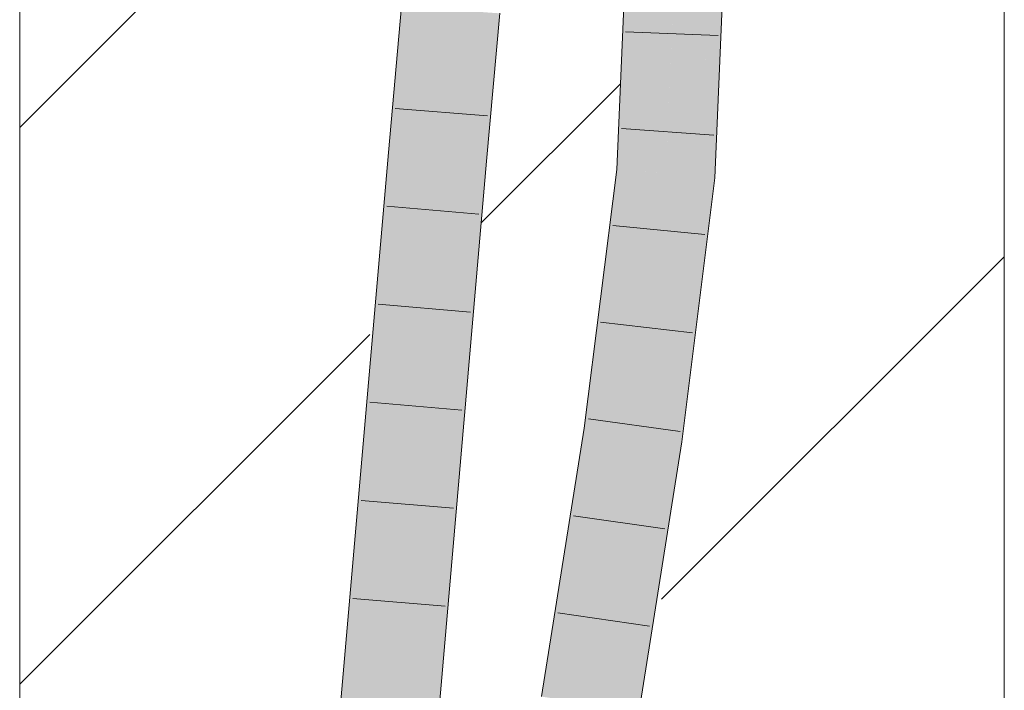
# Model space of a CAD drawing. Extents: x -620 to 3480, y 62 to 1112.
# Tile 269 of 288: x 199.9 to 202.4, y 940.85 to 942.55. Entities that reach past the tile are written whole.
import ezdxf
from ezdxf.lldxf.tags import DXFTag

# ---------------------------------------------------------------- set-up
doc = ezdxf.new("R2010")
doc.units = 0
doc.layers.get('0').update_dxf_attribs({"lineweight": 13})
doc.layers.add('E_Detail_Linie_Text_Bem', color=7, linetype='Continuous', lineweight=13)
for name, color, linetype, lineweight, true_color in [('E_Detail_Wandschraffur', 7, 'Continuous', 5, 0xc0c0c0), ('E_Leerrohr 25-A06GA2TQ8I', 7, 'Continuous', 9, 0xff8000), ('E_Leerrohr 25-Shading', 7, 'Continuous', 9, 0xff8000)]:
    doc.layers.add(name, color=color, linetype=linetype, lineweight=lineweight, true_color=true_color)
tags = doc.linetypes.add('fein_strichliert', pattern=[4, 1, -2, 1]).pattern_tags.tags
tags[8:9] = [DXFTag(74, 4), DXFTag(75, 0), DXFTag(340, '0'), DXFTag(46, 0.0), DXFTag(50, 0.0), DXFTag(44, 0.0), DXFTag(45, 0.0)]
tags[6:7] = [DXFTag(74, 4), DXFTag(75, 0), DXFTag(340, '0'), DXFTag(46, 0.0), DXFTag(50, 0.0), DXFTag(44, 0.0), DXFTag(45, 0.0)]
tags[4:5] = [DXFTag(74, 4), DXFTag(75, 0), DXFTag(340, '0'), DXFTag(46, 0.0), DXFTag(50, 0.0), DXFTag(44, 0.0), DXFTag(45, 0.0)]

# ---------------------------------------------------------------- blocks, each defined once
blk = doc.blocks.new('Shading-A06GA2BD8I', base_point=(267.5467, 773.509))
at = {"layer": 'E_Leerrohr 25-Shading', "color": 34, "true_color": 0xb05800}
for points in [[(201.4223, 942.1713), (201.4366, 942.7561), (201.4117, 942.1722)], [(201.4223, 942.1713), (201.4648, 942.7731), (201.4366, 942.7561), (201.4389, 942.7734)], [(201.4712, 942.7731), (201.4648, 942.7731), (201.4406, 942.1697), (201.4223, 942.1713)], [(201.4619, 942.5903), (201.4406, 942.1697), (201.4739, 942.7726), (201.4481, 942.1691)], [(201.6653, 942.2578), (201.6507, 942.7715), (201.644, 942.1523), (201.6411, 942.5469)], [(201.6507, 942.7715), (201.6653, 942.2578), (201.6524, 942.7715)], [(201.6653, 942.2578), (201.6873, 942.7712), (201.6524, 942.7715)], [(200.8335, 942.2147), (200.8529, 942.245), (200.8651, 942.5865), (200.8663, 942.4435)], [(200.8335, 942.2147), (200.8651, 942.5865), (200.8473, 942.3881)], [(200.8759, 942.5857), (200.8651, 942.5865), (200.8663, 942.4435)], [(200.8678, 942.2682), (200.8941, 942.5844), (200.8663, 942.4435), (200.8759, 942.5857)], [(200.9016, 942.5839), (200.8941, 942.5844), (200.8683, 942.2117), (200.8678, 942.2682)], [(201.0809, 942.571), (201.0779, 942.5713), (201.0585, 942.1952), (201.0444, 942.1964)], [(201.0809, 942.571), (201.0585, 942.1952), (201.071, 942.3278)], [(201.0585, 942.1952), (201.0809, 942.1932), (201.0937, 942.5701), (201.1145, 942.5687)], [(201.0937, 942.5701), (201.0809, 942.571), (201.071, 942.3278)], [(201.6411, 942.5469), (201.6243, 942.154), (201.644, 942.1523)], [(200.8529, 942.245), (200.8678, 942.2682), (200.8663, 942.4435)], [(200.8473, 942.3881), (200.8318, 942.2149), (200.8335, 942.2147)], [(200.8632, 942.2122), (200.8678, 942.2682), (200.8507, 942.2133), (200.8529, 942.245)], [(200.8683, 942.2117), (200.8678, 942.2682), (200.8632, 942.2122)], [(201.6653, 942.2578), (201.644, 942.1523), (201.6608, 942.1508)], [(200.8529, 942.245), (200.8335, 942.2147), (200.8507, 942.2133)], [(200.8318, 942.2149), (200.5233, 938.6468), (200.8335, 942.2147), (200.5571, 938.6442)], [(200.8335, 942.2147), (200.5571, 938.6442), (200.793, 941.3411), (200.5598, 938.6439)], [(200.8507, 942.2133), (200.8335, 942.2147), (200.793, 941.3411)], [(200.8632, 942.2122), (200.8507, 942.2133), (200.793, 941.3411)], [(200.793, 941.3411), (200.8683, 942.2117), (200.8632, 942.2122)], [(201.0309, 941.89), (201.0444, 942.1964), (200.736, 938.6302)], [(201.0809, 942.1932), (201.0585, 942.1952), (201.006, 941.3268), (201.0309, 941.89)], [(201.0585, 942.1952), (201.0444, 942.1964), (201.0309, 941.89)], [(201.4223, 942.1713), (201.4117, 942.1722), (201.3485, 941.5121), (201.3292, 941.5148)], [(201.4406, 942.1697), (201.4223, 942.1713), (201.3605, 941.5104), (201.3485, 941.5121)], [(201.3968, 941.8092), (201.3605, 941.5104), (201.4481, 942.1687), (201.3654, 941.5097)], [(201.4406, 942.1697), (201.3968, 941.8092), (201.4481, 942.1691), (201.4481, 942.1687)], [(201.6243, 942.154), (201.5405, 941.4848), (201.6243, 942.154), (201.5428, 941.4844)], [(201.6269, 941.8807), (201.6243, 942.154), (201.5687, 941.4808), (201.6204, 942.1223)], [(201.6243, 942.154), (201.6269, 941.8807), (201.644, 942.1523)], [(201.6269, 941.8807), (201.6608, 942.1508), (201.644, 942.1523)], [(201.6204, 942.1223), (201.5428, 941.4844), (201.5687, 941.4808)], [(201.006, 941.3268), (201.0309, 941.89), (200.75, 938.6292), (200.736, 938.6302)], [(201.6269, 941.8807), (201.5687, 941.4808), (201.5767, 941.4796)], [(201.3292, 941.5148), (201.2209, 940.8326), (201.275, 940.9398), (201.2571, 940.8273)], [(201.3485, 941.5121), (201.3292, 941.5148), (201.275, 940.9398)], [(201.3605, 941.5104), (201.3485, 941.5121), (201.275, 940.9398)], [(201.275, 940.9398), (201.3654, 941.5097), (201.3605, 941.5104)], [(201.5372, 941.4501), (201.5405, 941.4848), (201.4321, 940.8021)], [(201.4866, 940.9122), (201.5428, 941.4844), (201.5372, 941.4501)], [(201.4866, 940.9122), (201.5506, 941.3154), (201.5428, 941.4844), (201.5687, 941.4808)], [(201.5428, 941.4844), (201.5405, 941.4848), (201.5372, 941.4501)], [(201.5506, 941.3154), (201.5767, 941.4796), (201.5687, 941.4808)], [(201.4866, 940.9122), (201.5372, 941.4501), (201.4669, 940.797), (201.4321, 940.8021)], [(201.006, 941.3268), (200.8291, 939.4628), (200.7725, 938.6274), (200.7555, 938.6288)], [(201.4669, 940.797), (201.4683, 940.7968), (201.4866, 940.9122)]]:
    blk.add_solid(points, dxfattribs=at)
at = {"layer": 'E_Leerrohr 25-Shading', "color": 30, "true_color": 0xf57b00}
for points in [[(201.4739, 942.7731), (201.4481, 942.1691), (201.5553, 942.6091), (201.4743, 942.1668)], [(201.5362, 942.1615), (201.6243, 942.154), (201.5623, 942.7723), (201.6507, 942.7715)], [(201.4743, 942.1668), (201.5362, 942.1615), (201.5553, 942.6091)], [(200.9016, 942.5839), (200.8683, 942.2117), (200.9517, 942.5803), (200.9224, 942.207)], [(200.9224, 942.207), (200.9564, 942.204), (200.9517, 942.5803), (200.9898, 942.5776)], [(200.9564, 942.204), (201.0444, 942.1964), (200.9898, 942.5776), (201.0779, 942.5713)], [(200.8683, 942.2117), (200.793, 941.3411), (200.6479, 938.6371), (200.6143, 938.6397)], [(200.9224, 942.207), (200.8683, 942.2117), (200.6479, 938.6371)], [(200.9564, 942.204), (200.9224, 942.207), (200.6479, 938.6371)], [(200.6479, 938.6371), (200.736, 938.6302), (200.9564, 942.204), (201.0444, 942.1964)], [(201.4743, 942.1668), (201.4481, 942.1691), (201.3654, 941.5097)], [(201.5361, 942.1615), (201.4743, 942.1668), (201.4474, 941.498), (201.3654, 941.5097)], [(201.4474, 941.498), (201.4529, 941.4973), (201.5361, 942.1615), (201.5362, 942.1615)], [(201.4529, 941.4973), (201.5405, 941.4848), (201.5362, 942.1615), (201.6243, 942.154)], [(201.3654, 941.5097), (201.275, 940.9398), (201.3446, 940.8147), (201.2605, 940.8268)], [(201.4474, 941.498), (201.3654, 941.5097), (201.3446, 940.8147)], [(201.4529, 941.4973), (201.4474, 941.498), (201.3446, 940.8147)], [(201.3446, 940.8147), (201.4321, 940.8021), (201.4529, 941.4973), (201.5405, 941.4848)], [(200.793, 941.3411), (200.5598, 938.6439), (200.6143, 938.6397)], [(201.275, 940.9398), (201.2571, 940.8273), (201.2605, 940.8268)]]:
    blk.add_solid(points, dxfattribs=at)
blk = doc.blocks.new('Referenz-A06GA2TU8I')
at = {"layer": 'E_Detail_Linie_Text_Bem', "linetype": 'Continuous', "ltscale": 0.13}
for p, q in [((199.8957, 933.1966), (199.8957, 944.9966)), ((202.3957, 944.9966), (202.3957, 904.9966))]:
    blk.add_line(p, q, dxfattribs=at)
at = {"layer": 'E_Detail_Wandschraffur', "linetype": 'ByBlock', "ltscale": 0.13}
for p, q in [((199.8957, 942.2786), (200.8655, 943.2484)), ((201.5256, 941.0801), (202.3957, 941.9502))]:
    blk.add_line(p, q, dxfattribs=at)
at = {"layer": 'E_Detail_Wandschraffur', "linetype": 'fein_strichliert', "ltscale": 0.13}
for p, q in [((201.0673, 942.036), (201.4209, 942.3897)), ((199.8957, 940.8644), (200.7844, 941.7531))]:
    blk.add_line(p, q, dxfattribs=at)
at = {"layer": 'E_Leerrohr 25-A06GA2TQ8I', "linetype": 'Continuous', "ltscale": 0.13}
for p, q in [((201.4117, 942.1722), (201.4373, 942.7734)), ((201.6607, 942.1508), (201.6873, 942.7712)), ((200.8318, 942.2149), (200.8651, 942.5865)), ((201.0809, 942.1933), (201.1145, 942.5687)), ((201.6688, 942.5123), (201.434, 942.5219)), ((201.0836, 942.308), (200.8494, 942.3273)), ((201.6579, 942.2588), (201.4235, 942.2758)), ((200.5233, 938.6468), (200.8318, 942.2149)), ((200.7725, 938.6274), (201.0809, 942.1933)), ((201.3292, 941.5148), (201.4117, 942.1722)), ((201.5767, 941.4796), (201.6607, 942.1508)), ((201.0617, 942.0585), (200.8276, 942.0787)), ((201.6352, 942.0071), (201.4013, 942.03)), ((201.0402, 941.8095), (200.8061, 941.8296)), ((201.6039, 941.7566), (201.3705, 941.7844)), ((201.0187, 941.5605), (200.7845, 941.5804)), ((201.5725, 941.5061), (201.3397, 941.5387)), ((201.2209, 940.8326), (201.3292, 941.5148)), ((201.4683, 940.7968), (201.5767, 941.4796)), ((200.9971, 941.3115), (200.763, 941.3313)), ((201.534, 941.2588), (201.3014, 941.292)), ((200.9756, 941.0625), (200.7414, 941.0821)), ((201.4948, 941.0118), (201.2622, 941.0452))]:
    blk.add_line(p, q, dxfattribs=at)

msp = doc.modelspace()

# ---------------------------------------------------------------- block references
at = {"color": 8, "lineweight": 25, "ltscale": 0.25, "true_color": 0x808080}
msp.add_blockref('Referenz-A06GA2TU8I', (0, 0), dxfattribs=at)
msp.add_blockref('Shading-A06GA2BD8I', (267.5467, 773.509))

doc.saveas('drawing.dxf')
